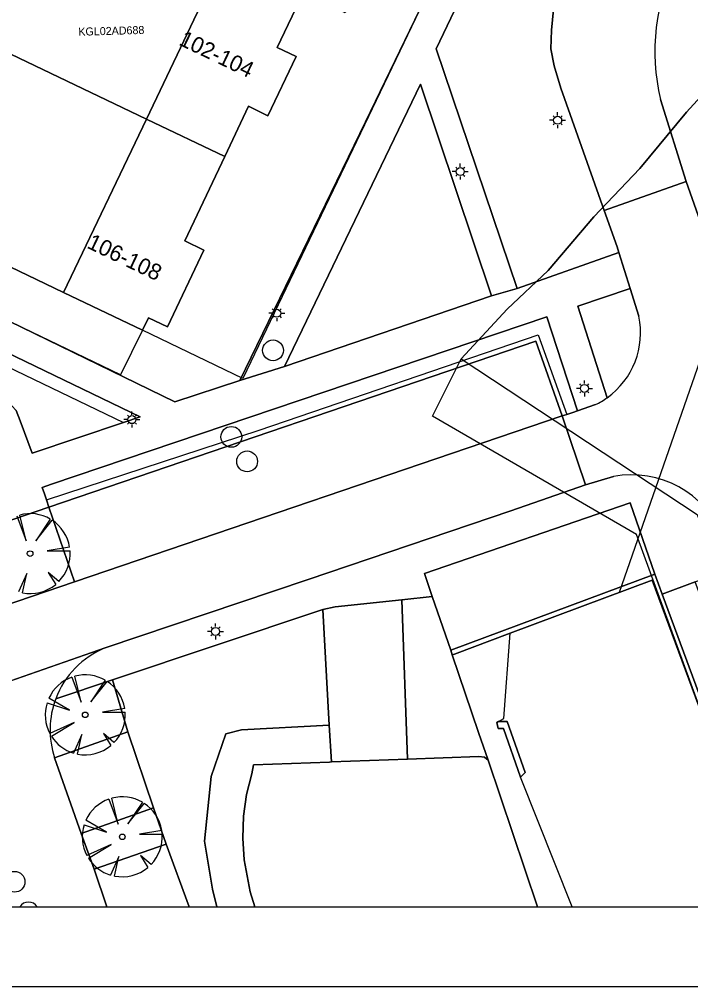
# Model space of a CAD drawing. Extents: x 124901 to 125496, y 515369 to 515789.
# Drawn here: x 125282.5 to 125324.5, y 515368.5 to 515429 of the extents above; entities that cross this region are included whole.
import ezdxf

# ---------------------------------------------------------------- set-up
doc = ezdxf.new("R2010")
doc.units = 0
for name, color, linetype in [('Alg Kaders', 7, 'Continuous'), ('Berm', 7, 'Continuous'), ('Boom', 7, 'Continuous'), ('Gebouw', 7, 'Continuous'), ('Inrit', 7, 'Continuous'), ('Kunstwerkdeel', 7, 'Continuous'), ('Lichtmast', 7, 'Continuous'), ('Onbegroeid terrein', 7, 'Continuous'), ('Parkeren', 7, 'Continuous'), ('Perceelnummers', 7, 'Continuous'), ('Perceelsgrenzen', 7, 'Continuous'), ('Putten', 7, 'Continuous'), ('Scheiding', 7, 'Continuous'), ('Teksten', 7, 'Continuous'), ('Vegetatie', 7, 'Continuous'), ('Voetpad', 7, 'Continuous'), ('Water', 7, 'Continuous'), ('Wegen drempel verkeerseiland', 7, 'Continuous'), ('Wegen lokale weg', 7, 'Continuous')]:
    doc.layers.add(name, color=color, linetype=linetype)

msp = doc.modelspace()

# ---------------------------------------------------------------- linework, layer by layer
at = {"layer": 'Alg Kaders'}
for points in [[(125495.925, 515789.043), (124901.425, 515789.043), (124901.425, 515368.543), (125495.925, 515368.543)], [(125490.925, 515784.043), (124906.425, 515784.043), (124906.425, 515373.543), (125490.925, 515373.543)]]:
    msp.add_lwpolyline(points, close=True, dxfattribs=at)
at = {"layer": 'Berm'}
msp.add_lwpolyline([(125322.636, 515424.008), (125324.235, 515418.867), (125325.106, 515416.399), (125325.195, 515416.155), (125330.022, 515417.799), (125329.425, 515419.553)], dxfattribs=at)
msp.add_arc((125335.323, 515427.016), 13.038, 153.51175, 193.33767, dxfattribs=at)
at = {"layer": 'Boom'}
for p, q in [((125282.391, 515397.971), (125282.965, 515396.408)), ((125282.965, 515396.408), (125282.571, 515398.027)), ((125284.478, 515397.774), (125283.576, 515396.42)), ((125283.576, 515396.42), (125284.592, 515397.704)), ((125285.689, 515396.017), (125284.296, 515395.785)), ((125284.296, 515395.785), (125285.716, 515395.787)), ((125283.014, 515394.381), (125282.488, 515393.223)), ((125282.736, 515393.161), (125283.014, 515394.381)), ((125285.02, 515393.876), (125284.357, 515394.442)), ((125284.357, 515394.442), (125284.821, 515393.691)), ((125285.837, 515387.892), (125286.411, 515386.329)), ((125286.411, 515386.329), (125286.017, 515387.948)), ((125287.924, 515387.695), (125287.022, 515386.341)), ((125287.022, 515386.341), (125288.038, 515387.625)), ((125284.284, 515386.285), (125285.691, 515385.828)), ((125285.691, 515385.828), (125284.393, 515386.57)), ((125289.135, 515385.938), (125287.742, 515385.706)), ((125287.742, 515385.706), (125289.162, 515385.708)), ((125285.972, 515385.047), (125284.458, 515384.365)), ((125284.552, 515384.202), (125285.972, 515385.047)), ((125286.46, 515384.302), (125285.934, 515383.144)), ((125286.182, 515383.082), (125286.46, 515384.302)), ((125288.466, 515383.797), (125287.803, 515384.363)), ((125287.803, 515384.363), (125288.267, 515383.612)), ((125288.152, 515380.269), (125288.726, 515378.706)), ((125288.726, 515378.706), (125288.332, 515380.325)), ((125290.239, 515380.072), (125289.337, 515378.718)), ((125289.337, 515378.718), (125290.353, 515380.002)), ((125286.599, 515378.662), (125288.006, 515378.205)), ((125288.006, 515378.205), (125286.708, 515378.947)), ((125291.45, 515378.315), (125290.057, 515378.083)), ((125290.057, 515378.083), (125291.477, 515378.085)), ((125288.287, 515377.424), (125286.773, 515376.742)), ((125286.867, 515376.579), (125288.287, 515377.424)), ((125288.775, 515376.679), (125288.249, 515375.521)), ((125288.497, 515375.459), (125288.775, 515376.679)), ((125290.781, 515376.174), (125290.118, 515376.74)), ((125290.118, 515376.74), (125290.582, 515375.989))]:
    msp.add_line(p, q, dxfattribs=at)
for centre in [(125283.222, 515395.613), (125286.668, 515385.534), (125288.983, 515377.911)]:
    msp.add_circle(centre, 0.175, dxfattribs=at)
for centre, start, end in [((125283.222, 515395.613), 59.83683, 105.08745), ((125283.222, 515395.613), 9.30414, 56.77579), ((125283.222, 515395.613), 315.98341, 3.99013), ((125283.222, 515395.613), 258.78131, 309.75255), ((125286.668, 515385.534), 109.41321, 155.51808), ((125286.668, 515385.534), 59.83683, 105.08745), ((125286.668, 515385.534), 9.30414, 56.77579), ((125286.668, 515385.534), 162.51275, 207.88601), ((125286.668, 515385.534), 315.98341, 3.99013), ((125286.668, 515385.534), 212.18861, 252.91823), ((125286.668, 515385.534), 258.78131, 309.75255), ((125288.983, 515377.911), 109.41321, 155.51808), ((125288.983, 515377.911), 59.83683, 105.08745), ((125288.983, 515377.911), 9.30414, 56.77579), ((125288.983, 515377.911), 162.51275, 207.88601), ((125288.983, 515377.911), 315.98341, 3.99013), ((125288.983, 515377.911), 212.18861, 252.91823), ((125288.983, 515377.911), 258.78131, 309.75255)]:
    msp.add_arc(centre, 2.5, start, end, dxfattribs=at)
at = {"layer": 'Gebouw'}
for points in [[(125295.38, 515433.03), (125290.49, 515422.77), (125295.387, 515420.437), (125296.87, 515423.58), (125298.08, 515422.98), (125299.85, 515426.69), (125298.66, 515427.26), (125300.29, 515430.67)], [(125290.49, 515422.77), (125278.514, 515428.494), (125273.333, 515417.677), (125277.982, 515415.451), (125280.828, 515414.088), (125285.305, 515411.944)], [(125290.62, 515410.35), (125291.81, 515409.8), (125294.08, 515414.59), (125292.9, 515415.17), (125295.387, 515420.437), (125290.49, 515422.77), (125285.305, 515411.944), (125290.24, 515409.58)]]:
    msp.add_lwpolyline(points, close=True, dxfattribs=at)
msp.add_lwpolyline([(125314.952, 515373.543), (125311.857, 515382.696), (125311.637, 515382.893), (125311.281, 515382.933), (125306.813, 515382.767), (125302.056, 515382.591), (125301.945, 515382.587), (125297.189, 515382.401), (125297.087, 515381.84), (125296.746, 515380.545), (125296.566, 515379.196), (125296.53, 515377.818), (125296.601, 515376.478), (125296.849, 515375.147), (125296.983, 515374.478), (125297.264, 515373.543)], dxfattribs=at)
at = {"layer": 'Inrit'}
msp.add_lwpolyline([(125302.056, 515382.591), (125306.813, 515382.767), (125306.463, 515392.734), (125302.293, 515392.278), (125301.516, 515392.111), (125301.925, 515384.896)], close=True, dxfattribs=at)
at = {"layer": 'Kunstwerkdeel'}
for points in [[(125329.978, 515421.675), (125320.056, 515393.181)], [(125317.111, 515373.543), (125313.871, 515381.642), (125312.815, 515384.677), (125312.476, 515384.685), (125312.398, 515385.058), (125312.5, 515385.115), (125312.837, 515385.303), (125313.228, 515390.633), (125309.757, 515389.338), (125309.618, 515389.286), (125311.263, 515384.426), (125311.857, 515382.696), (125314.952, 515373.543)]]:
    msp.add_lwpolyline(points, dxfattribs=at)
at = {"layer": 'Lichtmast'}
for p, q in [((125316.204, 515423.002), (125316.204, 515423.202)), ((125315.904, 515422.703), (125315.704, 515422.702)), ((125315.992, 515422.914), (125315.922, 515422.985)), ((125316.416, 515422.914), (125316.487, 515422.986)), ((125316.504, 515422.702), (125316.704, 515422.702)), ((125315.992, 515422.49), (125315.92, 515422.419)), ((125316.204, 515422.402), (125316.204, 515422.202)), ((125316.416, 515422.49), (125316.486, 515422.419)), ((125309.902, 515419.706), (125309.832, 515419.777)), ((125310.114, 515419.794), (125310.114, 515419.994)), ((125310.326, 515419.706), (125310.397, 515419.778)), ((125309.814, 515419.495), (125309.614, 515419.494)), ((125309.902, 515419.282), (125309.83, 515419.211)), ((125310.114, 515419.194), (125310.114, 515418.994)), ((125310.326, 515419.282), (125310.396, 515419.211)), ((125310.414, 515419.494), (125310.614, 515419.494)), ((125298.638, 515410.94), (125298.638, 515411.14)), ((125298.338, 515410.641), (125298.138, 515410.64)), ((125298.426, 515410.852), (125298.356, 515410.923)), ((125298.85, 515410.852), (125298.921, 515410.924)), ((125298.938, 515410.64), (125299.138, 515410.64)), ((125298.426, 515410.428), (125298.354, 515410.357)), ((125298.638, 515410.34), (125298.638, 515410.14)), ((125298.85, 515410.428), (125298.92, 515410.357)), ((125317.663, 515406.153), (125317.593, 515406.224)), ((125317.875, 515406.241), (125317.875, 515406.441)), ((125318.087, 515406.153), (125318.158, 515406.225)), ((125317.575, 515405.942), (125317.375, 515405.941)), ((125317.663, 515405.729), (125317.591, 515405.658)), ((125317.875, 515405.641), (125317.875, 515405.441)), ((125318.087, 515405.729), (125318.157, 515405.658)), ((125318.175, 515405.941), (125318.375, 515405.941)), ((125289.589, 515404.289), (125289.589, 515404.489)), ((125289.289, 515403.99), (125289.089, 515403.989)), ((125289.377, 515404.201), (125289.307, 515404.272)), ((125289.801, 515404.201), (125289.872, 515404.273)), ((125289.889, 515403.989), (125290.089, 515403.989)), ((125289.377, 515403.777), (125289.305, 515403.706)), ((125289.589, 515403.689), (125289.589, 515403.489)), ((125289.801, 515403.777), (125289.871, 515403.706)), ((125294.813, 515391.048), (125294.813, 515391.248)), ((125294.513, 515390.749), (125294.313, 515390.748)), ((125294.601, 515390.536), (125294.529, 515390.465)), ((125294.601, 515390.96), (125294.531, 515391.031)), ((125295.025, 515390.96), (125295.096, 515391.032)), ((125295.025, 515390.536), (125295.095, 515390.465)), ((125295.113, 515390.748), (125295.313, 515390.748)), ((125294.813, 515390.448), (125294.813, 515390.248))]:
    msp.add_line(p, q, dxfattribs=at)
for centre in [(125316.204, 515422.702), (125310.114, 515419.494), (125298.638, 515410.64), (125317.875, 515405.941), (125289.589, 515403.989), (125294.813, 515390.748)]:
    msp.add_circle(centre, 0.25, dxfattribs=at)
at = {"layer": 'Onbegroeid terrein'}
for points in [[(125279.5, 515411.321), (125292.261, 515405.098), (125296.34, 515406.445), (125304.199, 515422.597), (125312.8, 515440.42), (125292.467, 515450.232), (125284.076, 515432.781), (125278.38, 515435.732)], [(125278.514, 515428.494), (125290.49, 515422.77), (125295.38, 515433.03), (125292.08, 515434.6), (125298.14, 515447.29), (125308.96, 515442.12), (125302.91, 515429.42), (125300.29, 515430.67), (125298.66, 515427.26), (125299.85, 515426.69), (125298.08, 515422.98), (125296.87, 515423.58), (125295.387, 515420.437), (125292.9, 515415.17), (125294.08, 515414.59), (125291.81, 515409.8), (125290.62, 515410.35), (125290.24, 515409.58), (125285.305, 515411.944), (125280.828, 515414.088)], [(125284.754, 515382.857), (125289.338, 515384.464), (125288.363, 515387.728)], [(125288.363, 515387.728), (125284.824, 515386.545)], [(125297.264, 515373.543), (125296.983, 515374.478), (125296.849, 515375.147), (125296.601, 515376.478), (125296.53, 515377.818), (125296.566, 515379.196), (125296.746, 515380.545), (125297.087, 515381.84), (125297.189, 515382.401), (125301.945, 515382.587), (125302.056, 515382.591), (125301.925, 515384.896), (125296.444, 515384.593), (125295.456, 515384.353), (125294.549, 515381.679), (125294.12, 515377.64), (125294.615, 515374.636), (125294.9, 515373.543)]]:
    msp.add_lwpolyline(points, dxfattribs=at)
for points in [[(125277.681, 515391.027), (125280.155, 515396.337), (125281.535, 515392.334), (125285.987, 515393.844), (125284.394, 515398.516), (125284.389, 515398.514), (125279.924, 515397.006), (125276.068, 515395.704)], [(125306.813, 515382.767), (125311.281, 515382.933), (125311.637, 515382.893), (125311.857, 515382.696), (125311.263, 515384.426), (125309.618, 515389.286), (125309.519, 515389.575), (125308.363, 515392.942), (125306.463, 515392.734)], [(125290.928, 515379.719), (125286.415, 515378.123), (125287.224, 515375.878), (125291.718, 515377.455)]]:
    msp.add_lwpolyline(points, close=True, dxfattribs=at)
msp.add_arc((125289.994, 515384.602), 5.523, 159.40629, 198.41896, dxfattribs=at)
at = {"layer": 'Parkeren'}
for points in [[(125284.394, 515398.516), (125285.987, 515393.844), (125316.482, 515404.218), (125314.834, 515408.885)], [(125322.27, 515394.324), (125320.73, 515398.796), (125307.872, 515394.367), (125308.363, 515392.942), (125309.519, 515389.575)], [(125286.415, 515378.123), (125290.928, 515379.719), (125289.338, 515384.464), (125284.754, 515382.857)]]:
    msp.add_lwpolyline(points, close=True, dxfattribs=at)
msp.add_lwpolyline([(125293.165, 515373.543), (125291.718, 515377.455), (125287.224, 515375.878), (125288.028, 515373.543)], dxfattribs=at)
at = {"layer": 'Perceelsgrenzen'}
msp.add_lwpolyline([(125270.716, 515430.64), (125274.12, 515437.76), (125278.94, 515435.44), (125279.33, 515436.25), (125284.59, 515433.74), (125292.38, 515450.04), (125312.72, 515440.33), (125296.52, 515406.57), (125290.24, 515409.58), (125288.88, 515406.8), (125279.42, 515411.33), (125276.58, 515412.66), (125269.47, 515416.1), (125268.22, 515419.67), (125268.78, 515420.84), (125267.59, 515421.41), (125269.87, 515426.18), (125271.06, 515425.61), (125271.98, 515427.53), (125269.74, 515428.6)], close=True, dxfattribs=at)
for points in [[(125329.637, 515373.543), (125321.13, 515396.81), (125308.38, 515404.21), (125310.17, 515407.79), (125313.051, 515410.892), (125315.603, 515413.311), (125318.469, 515416.658), (125321.341, 515419.695), (125324.27, 515423.207), (125326.529, 515425.692), (125328.194, 515427.596), (125330.261, 515431.98), (125312.72, 515440.33), (125296.52, 515406.57), (125290.24, 515409.58), (125288.88, 515406.8), (125279.42, 515411.33)], [(125326.529, 515425.692), (125324.27, 515423.207), (125321.341, 515419.695), (125318.469, 515416.658), (125315.603, 515413.311), (125313.051, 515410.892), (125310.17, 515407.79), (125324.93, 515398.06)], [(125329.637, 515373.543), (125321.13, 515396.81), (125308.38, 515404.21), (125310.17, 515407.79), (125324.93, 515398.06), (125333.8, 515373.543)]]:
    msp.add_lwpolyline(points, dxfattribs=at)
at = {"layer": 'Putten'}
for centre in [(125298.41, 515408.32), (125295.8, 515402.91), (125296.79, 515401.38), (125282.25, 515375.1)]:
    msp.add_circle(centre, 0.65, dxfattribs=at)
msp.add_arc((125283.12, 515373.18), 0.65, 33.94947, 146.05053, dxfattribs=at)
at = {"layer": 'Scheiding'}
msp.add_lwpolyline([(125329.967, 515373.543), (125322.731, 515393.079), (125322.27, 515394.324), (125309.519, 515389.575), (125309.618, 515389.286), (125309.757, 515389.338), (125313.228, 515390.633), (125322.119, 515393.951), (125329.672, 515373.543)], dxfattribs=at)
msp.add_lwpolyline([(125313.871, 515381.642), (125314.176, 515381.926), (125313.045, 515385.121), (125312.5, 515385.115), (125312.398, 515385.058), (125312.476, 515384.685), (125312.815, 515384.677)], close=True, dxfattribs=at)
at = {"layer": 'Vegetatie'}
for points in [[(125314.54, 515439.617), (125308.611, 515427.162), (125313.663, 515412.182), (125320.031, 515414.443), (125319.92, 515414.8), (125319.117, 515417.06), (125316.397, 515424.713), (125315.977, 515426.114), (125315.769, 515427.176), (125315.819, 515428.334), (125315.945, 515429.636), (125316.317, 515431.039), (125317.143, 515433.296), (125317.568, 515434.228), (125317.781, 515434.811), (125317.778, 515435.61), (125317.564, 515436.593), (125317.255, 515437.42), (125316.821, 515438.12), (125316.268, 515438.625), (125315.527, 515439.161)], [(125312.061, 515411.73), (125307.639, 515424.972), (125299.135, 515407.316)], [(125283.345, 515401.899), (125289.067, 515403.814), (125290.111, 515404.163), (125278.124, 515409.943), (125277.785, 515409.235), (125274.871, 515403.148), (125277.404, 515401.87), (125278.686, 515404.641), (125279.708, 515405.548), (125281.543, 515405.445), (125282.346, 515404.561), (125282.592, 515403.907)], [(125277.785, 515409.235), (125289.067, 515403.814), (125290.111, 515404.163), (125278.124, 515409.943)], [(125284.112, 515399.349), (125284.24, 515398.97), (125297.538, 515403.336), (125314.984, 515409.298), (125316.768, 515404.315), (125317.147, 515404.445), (125317.451, 515404.548), (125315.523, 515410.412), (125284.555, 515399.948), (125283.975, 515399.752)], [(125284.394, 515398.516), (125314.834, 515408.885), (125316.482, 515404.218), (125316.768, 515404.315), (125317.147, 515404.445), (125317.451, 515404.548), (125315.523, 515410.412), (125284.555, 515399.948), (125283.975, 515399.752), (125284.112, 515399.349), (125284.24, 515398.97)]]:
    msp.add_lwpolyline(points, close=True, dxfattribs=at)
for points in [[(125321.272, 515410.449), (125320.732, 515412.187), (125317.472, 515411.076), (125319.306, 515405.362)], [(125301.925, 515384.896), (125301.516, 515392.111), (125301.396, 515392.085), (125288.363, 515387.728), (125289.338, 515384.464), (125290.928, 515379.719), (125291.718, 515377.455), (125293.165, 515373.543)], [(125294.9, 515373.543), (125294.615, 515374.636), (125294.12, 515377.64), (125294.549, 515381.679), (125295.456, 515384.353), (125296.444, 515384.593), (125301.925, 515384.896)]]:
    msp.add_lwpolyline(points, dxfattribs=at)
msp.add_arc((125316.425, 515409.399), 4.959, 305.51455, 12.22488, dxfattribs=at)
at = {"layer": 'Voetpad'}
for points in [[(125312.061, 515411.73), (125313.663, 515412.182), (125308.611, 515427.162), (125314.54, 515439.617), (125312.8, 515440.42), (125304.199, 515422.597), (125296.34, 515406.445), (125299.135, 515407.316), (125307.639, 515424.972)], [(125289.067, 515403.814), (125283.345, 515401.899), (125282.592, 515403.907), (125282.346, 515404.561), (125281.543, 515405.445), (125279.708, 515405.548), (125278.686, 515404.641), (125277.404, 515401.87), (125274.871, 515403.148), (125277.785, 515409.235), (125278.124, 515409.943), (125290.111, 515404.163)]]:
    msp.add_lwpolyline(points, close=True, dxfattribs=at)
for points in [[(125319.306, 515405.362), (125317.472, 515411.076), (125320.732, 515412.187), (125320.031, 515414.443), (125313.663, 515412.182), (125312.061, 515411.73), (125299.135, 515407.316), (125296.34, 515406.445), (125292.261, 515405.098), (125279.5, 515411.321)], [(125279.924, 515397.006), (125284.389, 515398.514), (125284.394, 515398.516), (125284.24, 515398.97), (125284.112, 515399.349), (125283.975, 515399.752), (125284.555, 515399.948), (125315.523, 515410.412), (125317.451, 515404.548), (125318.577, 515404.931)], [(125319.698, 515400.436), (125317.943, 515399.904), (125313.283, 515398.299), (125300.616, 515394.002), (125287.916, 515389.718)], [(125284.824, 515386.545), (125288.363, 515387.728), (125301.396, 515392.085), (125301.516, 515392.111), (125302.293, 515392.278), (125306.463, 515392.734), (125308.363, 515392.942), (125307.872, 515394.367), (125320.73, 515398.796), (125322.27, 515394.324), (125322.731, 515393.079), (125324.804, 515393.847), (125327.274, 515394.777), (125326.532, 515396.708)], [(125332.324, 515373.543), (125330.467, 515378.562), (125331.715, 515379.002), (125332.801, 515375.881), (125334.13, 515376.296), (125332.598, 515380.436), (125330.07, 515379.488), (125324.804, 515393.847), (125322.731, 515393.079), (125329.967, 515373.543)]]:
    msp.add_lwpolyline(points, dxfattribs=at)
for centre, radius, start, end in [((125316.436, 515409.384), 4.941, 295.6763, 305.50863), ((125320.826, 515394.375), 6.165, 22.23635, 100.53803), ((125289.994, 515384.6), 5.524, 112.10079, 159.38068)]:
    msp.add_arc(centre, radius, start, end, dxfattribs=at)
at = {"layer": 'Water'}
msp.add_lwpolyline([(125329.672, 515373.543), (125322.119, 515393.951), (125313.228, 515390.633), (125309.757, 515389.338), (125309.618, 515389.286), (125311.263, 515384.426), (125311.857, 515382.696), (125314.952, 515373.543)], dxfattribs=at)
msp.add_lwpolyline([(125313.045, 515385.121), (125314.176, 515381.926), (125313.871, 515381.642), (125312.815, 515384.677), (125312.476, 515384.685), (125312.398, 515385.058), (125312.5, 515385.115)], close=True, dxfattribs=at)
at = {"layer": 'Wegen drempel verkeerseiland'}
for points in [[(125333.01, 515395.297), (125330.728, 515401.491), (125329.923, 515403.616), (125325.904, 515414.222), (125325.195, 515416.155), (125325.106, 515416.399), (125324.235, 515418.867), (125319.117, 515417.06), (125319.92, 515414.8), (125320.031, 515414.443), (125320.732, 515412.187), (125321.272, 515410.449)], [(125318.577, 515404.931), (125317.451, 515404.548), (125317.147, 515404.445), (125316.768, 515404.315), (125316.482, 515404.218), (125317.943, 515399.904), (125319.698, 515400.436)]]:
    msp.add_lwpolyline(points, dxfattribs=at)
for centre, radius, start, end in [((125316.425, 515409.399), 4.959, 305.51455, 12.22488), ((125316.436, 515409.384), 4.941, 295.6763, 305.50863), ((125320.826, 515394.375), 6.165, 22.23635, 100.53803)]:
    msp.add_arc(centre, radius, start, end, dxfattribs=at)
at = {"layer": 'Wegen lokale weg'}
msp.add_line((125287.916, 515389.718), (125268.443, 515382.933), dxfattribs=at)
for points in [[(125322.447, 515444.61), (125322.251, 515444.323), (125317.781, 515434.811), (125317.568, 515434.228), (125317.143, 515433.296), (125316.317, 515431.039), (125315.945, 515429.636), (125315.819, 515428.334), (125315.769, 515427.176), (125315.977, 515426.114), (125316.397, 515424.713), (125319.117, 515417.06), (125324.235, 515418.867), (125322.636, 515424.008)], [(125268.443, 515382.933), (125287.916, 515389.718), (125300.616, 515394.002), (125313.283, 515398.299), (125317.943, 515399.904), (125316.482, 515404.218), (125285.987, 515393.844), (125281.535, 515392.334), (125277.681, 515391.027), (125267.758, 515387.579), (125265.683, 515386.887)], [(125288.028, 515373.543), (125287.224, 515375.878), (125286.415, 515378.123), (125284.754, 515382.857)]]:
    msp.add_lwpolyline(points, dxfattribs=at)
for centre, radius, start, end in [((125335.323, 515427.016), 13.038, 153.51175, 193.33767), ((125289.994, 515384.6), 5.524, 112.10079, 159.38068), ((125289.994, 515384.602), 5.523, 159.40629, 198.41896)]:
    msp.add_arc(centre, radius, start, end, dxfattribs=at)

# ---------------------------------------------------------------- texts
at = {"layer": 'Perceelnummers'}
msp.add_text('KGL02AD688', height=0.5, rotation=1.6332, dxfattribs=at).set_placement((125286.245, 515427.986))
at = {"layer": 'Teksten'}
for s, p in [('102-104', (125292.465, 515427.444)), ('106-108', (125286.714, 515414.753))]:
    msp.add_text(s, height=1, rotation=334.5, dxfattribs=at).set_placement(p)

doc.saveas('drawing.dxf')
